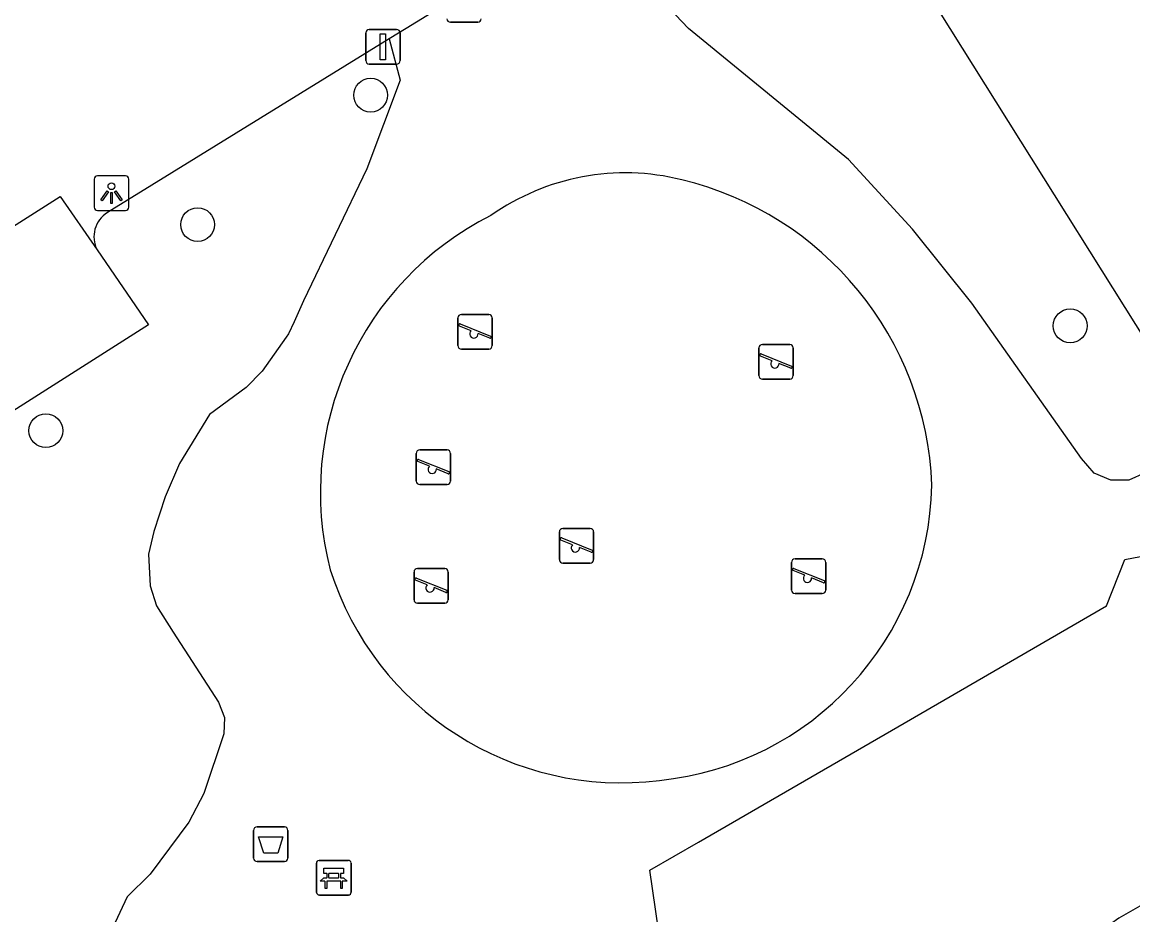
# Model space of a CAD drawing. Extents: x 157767 to 159171, y 387842 to 389425.
# Drawn here: x 158662.43 to 158694.55, y 388224.38 to 388250.18 of the extents above; entities that cross this region are included whole.
import ezdxf

# ---------------------------------------------------------------- set-up
doc = ezdxf.new("R2010")
doc.units = 0
for name, color, linetype in [('IMGEO_Afsluitpaal', 7, 'Continuous'), ('IMGEO_Afvalbak', 7, 'Continuous'), ('IMGEO_Bank', 7, 'Continuous'), ('IMGEO_Boom', 7, 'Continuous'), ('IMGEO_Groenvoorziening', 7, 'Continuous'), ('IMGEO_Lichtpunt', 7, 'Continuous'), ('IMGEO_Parkeervlak_open', 7, 'Continuous'), ('IMGEO_Rijbaan_lokaal_open', 7, 'Continuous'), ('IMGEO_Speelvoorziening', 7, 'Continuous'), ('IMGEO_Verkeersbordpaal', 7, 'Continuous')]:
    doc.layers.add(name, color=color, linetype=linetype)

msp = doc.modelspace()

# ---------------------------------------------------------------- linework, layer by layer
at = {"layer": 'IMGEO_Afsluitpaal'}
for p, q in [((158675.6, 388250.178), (158674.81, 388250.178)), ((158674.81, 388250.178), (158675.6, 388250.178))]:
    msp.add_line(p, q, dxfattribs=at)
for centre, start, end in [((158674.81, 388250.278), 180, 270), ((158674.81, 388250.278), 180, 270), ((158675.6, 388250.278), 270, 0), ((158675.6, 388250.278), 270, 0)]:
    msp.add_arc(centre, 0.1, start, end, dxfattribs=at)
at = {"layer": 'IMGEO_Afvalbak'}
for p, q in [((158669.118, 388226.018), (158669.118, 388226.818)), ((158669.118, 388226.818), (158669.118, 388226.018)), ((158669.218, 388226.918), (158670.008, 388226.918)), ((158670.008, 388226.918), (158669.218, 388226.918)), ((158670.108, 388226.818), (158670.108, 388226.018)), ((158670.108, 388226.018), (158670.108, 388226.818)), ((158670.008, 388225.918), (158669.218, 388225.918)), ((158669.218, 388225.918), (158670.008, 388225.918))]:
    msp.add_line(p, q, dxfattribs=at)
msp.add_lwpolyline([(158669.261, 388226.632), (158669.965, 388226.632), (158669.816, 388226.162), (158669.41, 388226.162), (158669.261, 388226.632)], dxfattribs=at)
for centre, start, end in [((158669.218, 388226.818), 90, 180), ((158669.218, 388226.818), 90, 180), ((158670.008, 388226.818), 0, 90), ((158670.008, 388226.818), 360, 90), ((158669.218, 388226.018), 180, 270), ((158669.218, 388226.018), 180, 270), ((158670.008, 388226.018), 270, 0), ((158670.008, 388226.018), 270, 0)]:
    msp.add_arc(centre, 0.1, start, end, dxfattribs=at)
at = {"layer": 'IMGEO_Bank'}
for p, q in [((158670.936, 388225.026), (158670.936, 388225.867)), ((158670.936, 388225.867), (158670.936, 388225.026)), ((158671.011, 388225.951), (158671.852, 388225.951)), ((158671.852, 388225.951), (158671.011, 388225.951)), ((158671.936, 388225.876), (158671.936, 388225.035)), ((158671.936, 388225.035), (158671.936, 388225.876)), ((158671.245, 388225.457), (158671.245, 388225.563)), ((158671.289, 388225.563), (158671.289, 388225.457)), ((158671.577, 388225.569), (158671.295, 388225.569)), ((158671.583, 388225.457), (158671.583, 388225.563)), ((158671.627, 388225.563), (158671.627, 388225.457)), ((158671.633, 388225.349), (158671.24, 388225.349)), ((158671.295, 388225.451), (158671.577, 388225.451)), ((158671.861, 388224.951), (158671.02, 388224.951)), ((158671.02, 388224.951), (158671.861, 388224.951))]:
    msp.add_line(p, q, dxfattribs=at)
for points in [[(158671.239, 388225.569), (158671.153, 388225.569), (158671.153, 388225.73), (158671.716, 388225.73), (158671.716, 388225.569), (158671.633, 388225.569)], [(158671.183, 388225.349), (158671.041, 388225.349), (158671.153, 388225.451), (158671.239, 388225.451)], [(158671.233, 388225.342), (158671.233, 388225.135), (158671.19, 388225.135), (158671.19, 388225.342)], [(158671.633, 388225.451), (158671.716, 388225.451), (158671.828, 388225.349), (158671.689, 388225.349)], [(158671.683, 388225.342), (158671.683, 388225.135), (158671.639, 388225.135), (158671.639, 388225.342)]]:
    msp.add_lwpolyline(points, dxfattribs=at)
for centre, radius, start, end in [((158671.014, 388225.873), 0.0779, 92.4484, 184.2845), ((158671.014, 388225.873), 0.0779, 92.4484, 184.2845), ((158671.858, 388225.873), 0.0779, 2.4484, 94.2845), ((158671.858, 388225.873), 0.0779, 2.4484, 94.2845), ((158671.238, 388225.562), 0.00671, 2.8957, 87.1043), ((158671.295, 388225.562), 0.00671, 92.8957, 177.1043), ((158671.577, 388225.562), 0.00671, 2.8957, 87.1043), ((158671.634, 388225.562), 0.00671, 92.8957, 177.1043), ((158671.183, 388225.342), 0.00671, 2.8957, 87.1043), ((158671.24, 388225.342), 0.00671, 92.8957, 177.1043), ((158671.238, 388225.458), 0.00671, 272.8957, 357.1043), ((158671.295, 388225.458), 0.00671, 182.8957, 267.1043), ((158671.577, 388225.458), 0.00671, 272.8957, 357.1043), ((158671.634, 388225.458), 0.00671, 182.8957, 267.1043), ((158671.632, 388225.342), 0.00671, 2.8957, 87.1043), ((158671.689, 388225.342), 0.00671, 92.8957, 177.1043), ((158671.014, 388225.029), 0.0779, 182.4484, 274.2845), ((158671.014, 388225.029), 0.0779, 182.4484, 274.2845), ((158671.858, 388225.029), 0.0779, 272.4484, 4.2845), ((158671.858, 388225.029), 0.0779, 272.4484, 4.2845)]:
    msp.add_arc(centre, radius, start, end, dxfattribs=at)
at = {"layer": 'IMGEO_Boom'}
for centre in [(158672.503, 388248.071), (158667.499, 388244.328), (158692.737, 388241.401), (158663.11, 388238.372)]:
    msp.add_circle(centre, 0.489, dxfattribs=at)
at = {"layer": 'IMGEO_Groenvoorziening'}
for points in [[(158696.668, 388238.183), (158694.905, 388237.153), (158694.43, 388236.939), (158693.909, 388236.937), (158693.432, 388237.147), (158693.064, 388237.565), (158689.892, 388242.059), (158688.18, 388244.196), (158686.325, 388246.211), (158681.698, 388249.994), (158680.762, 388250.987), (158680.18, 388251.781), (158679.685, 388252.632), (158679.282, 388253.53)], [(158673.038, 388249.699), (158673.354, 388248.501), (158672.391, 388245.944), (158670.563, 388242.121), (158670.288, 388241.522), (158670.127, 388241.169), (158670.057, 388241.071), (158669.365, 388240.096), (158668.904, 388239.625), (158667.847, 388238.84), (158666.979, 388237.422), (158666.556, 388236.457), (158666.235, 388235.454), (158666.083, 388234.799), (158666.123, 388233.891), (158666.307, 388233.311), (158666.796, 388232.544), (158668.099, 388230.528), (158668.273, 388230.085), (158668.261, 388229.609), (158667.677, 388227.886), (158667.244, 388227.057), (158666.13, 388225.557), (158665.462, 388224.902), (158664.753, 388223.391)], [(158703.31, 388227.592), (158696.948, 388225.74), (158695.695, 388225.17), (158694.143, 388224.283), (158692.693, 388223.239), (158691.36, 388222.049), (158690.806, 388221.09), (158690.705, 388220.874), (158690.254, 388219.607), (158690.026, 388218.319), (158689.995, 388217.851), (158690.009, 388217.011), (158680.977, 388219.987), (158681.012, 388220.999), (158680.917, 388223.344), (158680.577, 388225.666), (158681.986, 388226.481), (158687.931, 388229.921), (158693.786, 388233.308), (158694.312, 388234.652), (158698.397, 388235.426)]]:
    msp.add_lwpolyline(points, dxfattribs=at)
for centre, radius, start, end in [((158679.869, 388239.074), 6.75, 76.0069, 125.2011), ((158679.295, 388236.437), 9.448, 2.1865, 76.499), ((158680.008, 388236.589), 8.958, 116.735, 194.4623), ((158679.982, 388236.976), 8.756, 275.7224, 358.827), ((158679.751, 388237.026), 8.831, 197.6238, 277.1842)]:
    msp.add_arc(centre, radius, start, end, dxfattribs=at)
at = {"layer": 'IMGEO_Lichtpunt'}
for p, q in [((158665.411, 388245.736), (158664.603, 388245.736)), ((158665.411, 388245.736), (158664.603, 388245.736)), ((158664.509, 388245.641), (158664.509, 388244.834)), ((158664.509, 388245.641), (158664.509, 388244.834)), ((158665.505, 388244.834), (158665.505, 388245.641)), ((158665.505, 388244.834), (158665.505, 388245.641)), ((158664.603, 388244.74), (158665.411, 388244.74)), ((158664.603, 388244.74), (158665.411, 388244.74))]:
    msp.add_line(p, q, dxfattribs=at)
for points in [[(158664.883, 388245.305), (158664.922, 388245.277), (158664.734, 388245.015), (158664.696, 388245.042), (158664.883, 388245.305)], [(158664.985, 388245.257), (158665.032, 388245.257), (158665.032, 388244.935), (158664.985, 388244.935), (158664.985, 388245.257)], [(158665.095, 388245.277), (158665.133, 388245.304), (158665.32, 388245.042), (158665.281, 388245.014), (158665.095, 388245.277)]]:
    msp.add_lwpolyline(points, dxfattribs=at)
msp.add_circle((158665.008, 388245.439), 0.0994, dxfattribs=at)
for centre, start, end in [((158664.603, 388245.641), 90, 180), ((158664.603, 388245.641), 90, 180), ((158665.411, 388245.641), 0, 90), ((158665.411, 388245.641), 0, 90), ((158664.603, 388244.834), 180, 270), ((158664.603, 388244.834), 180, 270), ((158665.411, 388244.834), 270, 0), ((158665.411, 388244.834), 270, 360)]:
    msp.add_arc(centre, 0.0946, start, end, dxfattribs=at)
at = {"layer": 'IMGEO_Parkeervlak_open'}
msp.add_lwpolyline([(158664.592, 388243.597), (158666.08, 388241.431), (158656.707, 388235.476)], dxfattribs=at)
at = {"layer": 'IMGEO_Rijbaan_lokaal_open'}
for points in [[(158684.888, 388256.968), (158689.258, 388250), (158696.668, 388238.183)], [(158679.282, 388253.53), (158673.529, 388250), (158673.038, 388249.699)], [(158673.038, 388249.699), (158664.892, 388244.68)], [(158648.558, 388234.555), (158648.077, 388235.323), (158663.527, 388245.138), (158664.592, 388243.597)]]:
    msp.add_lwpolyline(points, dxfattribs=at)
msp.add_arc((158665.33, 388243.975), 0.83, 121.8973, 207.1363, dxfattribs=at)
at = {"layer": 'IMGEO_Speelvoorziening'}
for p, q in [((158675.028, 388240.831), (158675.028, 388241.631)), ((158675.028, 388241.631), (158675.028, 388240.831)), ((158675.128, 388241.731), (158675.918, 388241.731)), ((158675.918, 388241.731), (158675.128, 388241.731)), ((158676.018, 388241.631), (158676.018, 388240.831)), ((158676.018, 388240.831), (158676.018, 388241.631)), ((158675.411, 388241.259), (158675.072, 388241.396)), ((158675.097, 388241.456), (158675.973, 388241.103)), ((158675.949, 388241.043), (158675.609, 388241.18)), ((158675.918, 388240.731), (158675.128, 388240.731)), ((158675.128, 388240.731), (158675.918, 388240.731)), ((158683.733, 388239.964), (158683.733, 388240.764)), ((158683.733, 388240.764), (158683.733, 388239.964)), ((158683.833, 388240.864), (158684.623, 388240.864)), ((158684.623, 388240.864), (158683.833, 388240.864)), ((158684.723, 388240.764), (158684.723, 388239.964)), ((158684.723, 388239.964), (158684.723, 388240.764)), ((158684.116, 388240.392), (158683.777, 388240.529)), ((158683.802, 388240.589), (158684.678, 388240.236)), ((158684.654, 388240.176), (158684.314, 388240.313)), ((158684.623, 388239.864), (158683.833, 388239.864)), ((158683.833, 388239.864), (158684.623, 388239.864)), ((158673.822, 388236.916), (158673.822, 388237.716)), ((158673.822, 388237.716), (158673.822, 388236.916)), ((158673.922, 388237.816), (158674.712, 388237.816)), ((158674.712, 388237.816), (158673.922, 388237.816)), ((158674.812, 388237.716), (158674.812, 388236.916)), ((158674.812, 388236.916), (158674.812, 388237.716)), ((158674.205, 388237.344), (158673.866, 388237.481)), ((158673.891, 388237.541), (158674.767, 388237.188)), ((158674.743, 388237.128), (158674.403, 388237.265)), ((158674.712, 388236.816), (158673.922, 388236.816)), ((158673.922, 388236.816), (158674.712, 388236.816)), ((158678.062, 388235.547), (158678.852, 388235.547)), ((158678.852, 388235.547), (158678.062, 388235.547)), ((158677.962, 388234.647), (158677.962, 388235.447)), ((158677.962, 388235.447), (158677.962, 388234.647)), ((158678.345, 388235.075), (158678.006, 388235.212)), ((158678.031, 388235.272), (158678.907, 388234.919)), ((158678.952, 388235.447), (158678.952, 388234.647)), ((158678.952, 388234.647), (158678.952, 388235.447)), ((158678.883, 388234.859), (158678.543, 388234.996)), ((158678.852, 388234.547), (158678.062, 388234.547)), ((158678.062, 388234.547), (158678.852, 388234.547)), ((158684.677, 388233.766), (158684.677, 388234.566)), ((158684.677, 388234.566), (158684.677, 388233.766)), ((158684.777, 388234.666), (158685.567, 388234.666)), ((158685.567, 388234.666), (158684.777, 388234.666)), ((158685.667, 388234.566), (158685.667, 388233.766)), ((158685.667, 388233.766), (158685.667, 388234.566)), ((158673.758, 388233.487), (158673.758, 388234.287)), ((158673.758, 388234.287), (158673.758, 388233.487)), ((158673.858, 388234.387), (158674.648, 388234.387)), ((158674.648, 388234.387), (158673.858, 388234.387)), ((158674.748, 388234.287), (158674.748, 388233.487)), ((158674.748, 388233.487), (158674.748, 388234.287)), ((158685.06, 388234.194), (158684.721, 388234.331)), ((158684.746, 388234.391), (158685.622, 388234.038)), ((158674.141, 388233.915), (158673.802, 388234.052)), ((158673.827, 388234.112), (158674.703, 388233.759)), ((158685.598, 388233.978), (158685.258, 388234.115)), ((158674.679, 388233.699), (158674.339, 388233.836)), ((158685.567, 388233.666), (158684.777, 388233.666)), ((158684.777, 388233.666), (158685.567, 388233.666)), ((158674.648, 388233.387), (158673.858, 388233.387)), ((158673.858, 388233.387), (158674.648, 388233.387))]:
    msp.add_line(p, q, dxfattribs=at)
for centre, radius, start, end in [((158675.128, 388241.631), 0.1, 90, 180), ((158675.128, 388241.631), 0.1, 90, 180), ((158675.918, 388241.631), 0.1, 0, 90), ((158675.918, 388241.631), 0.1, 360, 90), ((158675.085, 388241.426), 0.0327, 68.078, 248.078), ((158675.49, 388241.169), 0.12, 130.9928, 5.1632), ((158675.961, 388241.073), 0.0327, 248.078, 68.078), ((158675.128, 388240.831), 0.1, 180, 270), ((158675.128, 388240.831), 0.1, 180, 270), ((158675.918, 388240.831), 0.1, 270, 0), ((158675.918, 388240.831), 0.1, 270, 0), ((158683.833, 388240.764), 0.1, 90, 180), ((158683.833, 388240.764), 0.1, 90, 180), ((158683.79, 388240.559), 0.0327, 68.078, 248.078), ((158684.623, 388240.764), 0.1, 0, 90), ((158684.623, 388240.764), 0.1, 360, 90), ((158684.195, 388240.302), 0.12, 130.9928, 5.1632), ((158683.833, 388239.964), 0.1, 180, 270), ((158683.833, 388239.964), 0.1, 180, 270), ((158684.623, 388239.964), 0.1, 270, 0), ((158684.623, 388239.964), 0.1, 270, 0), ((158684.666, 388240.206), 0.0327, 248.078, 68.078), ((158673.922, 388237.716), 0.1, 90, 180), ((158673.922, 388237.716), 0.1, 90, 180), ((158674.712, 388237.716), 0.1, 0, 90), ((158674.712, 388237.716), 0.1, 360, 90), ((158673.879, 388237.511), 0.0327, 68.078, 248.078), ((158674.284, 388237.254), 0.12, 130.9928, 5.1632), ((158674.755, 388237.158), 0.0327, 248.078, 68.078), ((158673.922, 388236.916), 0.1, 180, 270), ((158673.922, 388236.916), 0.1, 180, 270), ((158674.712, 388236.916), 0.1, 270, 0), ((158674.712, 388236.916), 0.1, 270, 0), ((158678.062, 388235.447), 0.1, 90, 180), ((158678.062, 388235.447), 0.1, 90, 180), ((158678.852, 388235.447), 0.1, 0, 90), ((158678.852, 388235.447), 0.1, 360, 90), ((158678.019, 388235.242), 0.0327, 68.078, 248.078), ((158678.424, 388234.985), 0.12, 130.9928, 5.1632), ((158678.895, 388234.889), 0.0327, 248.078, 68.078), ((158678.062, 388234.647), 0.1, 180, 270), ((158678.062, 388234.647), 0.1, 180, 270), ((158678.852, 388234.647), 0.1, 270, 0), ((158678.852, 388234.647), 0.1, 270, 0), ((158684.777, 388234.566), 0.1, 90, 180), ((158684.777, 388234.566), 0.1, 90, 180), ((158685.567, 388234.566), 0.1, 0, 90), ((158685.567, 388234.566), 0.1, 360, 90), ((158673.858, 388234.287), 0.1, 90, 180), ((158673.858, 388234.287), 0.1, 90, 180), ((158674.648, 388234.287), 0.1, 0, 90), ((158674.648, 388234.287), 0.1, 360, 90), ((158684.734, 388234.361), 0.0327, 68.078, 248.078), ((158685.139, 388234.104), 0.12, 130.9928, 5.1632), ((158673.815, 388234.082), 0.0327, 68.078, 248.078), ((158674.22, 388233.825), 0.12, 130.9928, 5.1632), ((158685.61, 388234.008), 0.0327, 248.078, 68.078), ((158674.691, 388233.729), 0.0327, 248.078, 68.078), ((158684.777, 388233.766), 0.1, 180, 270), ((158684.777, 388233.766), 0.1, 180, 270), ((158685.567, 388233.766), 0.1, 270, 0), ((158685.567, 388233.766), 0.1, 270, 0), ((158673.858, 388233.487), 0.1, 180, 270), ((158673.858, 388233.487), 0.1, 180, 270), ((158674.648, 388233.487), 0.1, 270, 0), ((158674.648, 388233.487), 0.1, 270, 0)]:
    msp.add_arc(centre, radius, start, end, dxfattribs=at)
at = {"layer": 'IMGEO_Verkeersbordpaal'}
for p, q in [((158672.463, 388249.968), (158673.253, 388249.968)), ((158673.253, 388249.968), (158672.463, 388249.968)), ((158672.363, 388249.068), (158672.363, 388249.868)), ((158672.363, 388249.868), (158672.363, 388249.068)), ((158673.353, 388249.868), (158673.353, 388249.068)), ((158673.353, 388249.068), (158673.353, 388249.868)), ((158673.253, 388248.968), (158672.463, 388248.968)), ((158672.463, 388248.968), (158673.253, 388248.968))]:
    msp.add_line(p, q, dxfattribs=at)
msp.add_lwpolyline([(158672.783, 388249.843), (158672.933, 388249.843), (158672.933, 388249.093), (158672.783, 388249.093), (158672.783, 388249.843)], dxfattribs=at)
for centre, start, end in [((158672.463, 388249.868), 90, 180), ((158672.463, 388249.868), 90, 180), ((158673.253, 388249.868), 0, 90), ((158673.253, 388249.868), 360, 90), ((158672.463, 388249.068), 180, 270), ((158672.463, 388249.068), 180, 270), ((158673.253, 388249.068), 270, 0), ((158673.253, 388249.068), 270, 0)]:
    msp.add_arc(centre, 0.1, start, end, dxfattribs=at)

doc.saveas('drawing.dxf')
